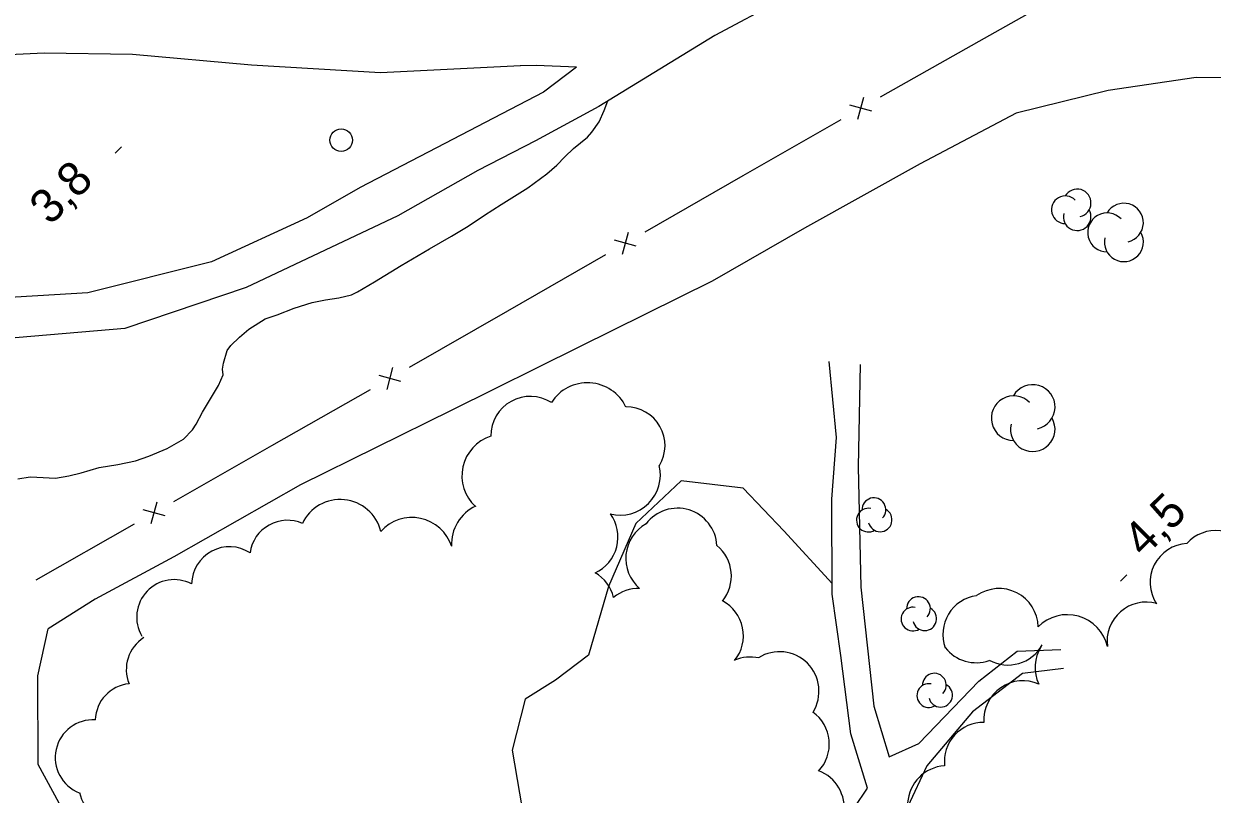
# Model space of a CAD drawing. Extents: x 381879 to 384696, y 5564785 to 5567594.
# Drawn here: x 382555 to 382660.1, y 5565673 to 5565741.1 of the extents above; entities that cross this region are included whole.
import ezdxf

# ---------------------------------------------------------------- set-up
doc = ezdxf.new("R2010")
doc.units = 0
for name, color, linetype in [('Niveau 19', 7, 'Continuous'), ('Niveau 2', 7, 'Continuous'), ('Niveau 22', 7, 'Continuous'), ('Niveau 3', 7, 'Continuous'), ('Niveau 36', 7, 'Continuous'), ('Niveau 37', 7, 'Continuous'), ('Niveau 44', 7, 'Continuous')]:
    doc.layers.add(name, color=color, linetype=linetype)

msp = doc.modelspace()

# ---------------------------------------------------------------- linework, layer by layer
at = {"layer": 'Niveau 19'}
for points in [[(382610.7, 5565641.27), (382608.83, 5565645.95), (382608.76, 5565649.79), (382611.52, 5565655.08), (382616.03, 5565659.53), (382621.5, 5565664.92), (382627.33, 5565670.12), (382629.63, 5565673.55), (382628.15, 5565678.34), (382627.27, 5565685.27), (382626.51, 5565690.68), (382626.47, 5565699.07), (382626.89, 5565704.54), (382626.25, 5565711.26)], [(382628.99, 5565710.99), (382628.81, 5565701.95), (382629.03, 5565691.32), (382630.18, 5565680.79), (382631.54, 5565676.33), (382634.17, 5565677.49), (382639.48, 5565683.01), (382642.87, 5565685.66), (382646.71, 5565685.81)], [(382646.97, 5565684.12), (382643.34, 5565683.68), (382638.92, 5565680.3), (382634.88, 5565675.51), (382633.19, 5565671.93), (382634.79, 5565668.55), (382637.62, 5565661.75), (382639.9, 5565655.13), (382641.63, 5565650.62)]]:
    msp.add_lwpolyline(points, dxfattribs=at)
at = {"layer": 'Niveau 2'}
for points in [[(382577.45, 5565715.38), (382578.93, 5565715.96), (382580.53, 5565716.45), (382581.7, 5565716.69), (382582.89, 5565716.86), (382584.02, 5565717.13), (382584.54, 5565717.4), (382586.04, 5565718.29), (382588.41, 5565719.72), (382590.91, 5565721.21), (382592.86, 5565722.32), (382594.32, 5565723.21), (382595.77, 5565724.18), (382597.25, 5565725.11), (382599.59, 5565726.58), (382601.29, 5565727.84), (382602.16, 5565728.58), (382602.86, 5565729.33), (382603.65, 5565730.06), (382604.88, 5565731.08), (382605.26, 5565731.51), (382605.9, 5565732.42), (382606.35, 5565733.43), (382606.68, 5565734.27)], [(382554.51, 5565700.89), (382555.59, 5565701.06), (382556.19, 5565701.02), (382557.84, 5565700.95), (382559.01, 5565701.14), (382560.12, 5565701.42), (382561.7, 5565701.89), (382563.35, 5565702.15), (382564.9, 5565702.47), (382566.1, 5565702.87), (382567.71, 5565703.56), (382569.16, 5565704.39), (382569.96, 5565705.21), (382570.28, 5565705.72), (382570.85, 5565706.77), (382572.24, 5565709.14), (382572.66, 5565710.07), (382572.61, 5565710.58), (382572.68, 5565711.11), (382573.02, 5565712.21), (382573.33, 5565712.65), (382574.1, 5565713.41), (382574.93, 5565714.09), (382576.37, 5565715.03), (382577.45, 5565715.38)]]:
    msp.add_lwpolyline(points, dxfattribs=at)
at = {"layer": 'Niveau 22'}
for points in [[(382723.54, 5565784.25), (382713.21, 5565782.31), (382702.82, 5565780.02), (382691.7, 5565776.61), (382682.63, 5565773.35), (382670.99, 5565768.66), (382660.08, 5565763.81), (382648.81, 5565758.5), (382639.72, 5565753.89), (382628.1, 5565746.94), (382622.01, 5565743.17), (382616.13, 5565740.05)], [(382616.13, 5565740.05), (382605.89, 5565733.79), (382600.27, 5565730.75), (382595.17, 5565728.13), (382588.1, 5565724.11), (382574.69, 5565717.79), (382563.97, 5565714.15), (382551.84, 5565713.14), (382541.61, 5565713.17), (382532.42, 5565712.54), (382522.04, 5565709.86), (382513.02, 5565705.35), (382508.68, 5565703.24), (382503.9, 5565701.29)], [(382598.96, 5565737.37), (382586.57, 5565736.75), (382575.16, 5565737.42), (382564.64, 5565738.38), (382556.83, 5565738.5), (382549.38, 5565738.14)], [(382603.9, 5565737.24), (382600.98, 5565735.05), (382596.55, 5565732.74), (382591.53, 5565730.12), (382584.78, 5565726.62), (382580.09, 5565723.94), (382571.63, 5565720.04), (382560.69, 5565717.31), (382551.32, 5565716.75), (382543.37, 5565717.7), (382534.87, 5565716.9), (382527.37, 5565714.59), (382515.91, 5565709.56), (382507.94, 5565706.29), (382501.5, 5565703.97)], [(382603.9, 5565737.24), (382600.34, 5565737.39), (382598.91, 5565737.37)], [(382695.93, 5565721.67), (382689.83, 5565725.05), (382682.61, 5565730), (382676.31, 5565733.63), (382668.06, 5565736.23), (382658.68, 5565736.33), (382650.92, 5565735.2), (382642.77, 5565733.18), (382634.3, 5565728.71), (382624.06, 5565723.04), (382615.9, 5565718.35), (382604.17, 5565712.55), (382592.87, 5565706.96), (382579.51, 5565700.34), (382568.3, 5565693.98), (382561.34, 5565690.24), (382557.2, 5565687.62)], [(382626.51, 5565691.62), (382622.22, 5565696.29), (382618.64, 5565700.06), (382613.17, 5565700.69), (382609.16, 5565696.93), (382606.74, 5565691.36), (382604.97, 5565685.29), (382602.05, 5565683.08), (382599.36, 5565681.41), (382598.22, 5565676.92), (382599.71, 5565668.1), (382601.41, 5565661.69), (382603.57, 5565655.57), (382605.36, 5565653.64), (382607.22, 5565652.11), (382609.28, 5565650.78)], [(382570.77, 5565647.36), (382567.76, 5565651.8), (382565.15, 5565659), (382561.21, 5565665.25), (382559.47, 5565669.83), (382556.31, 5565675.65), (382556.28, 5565683.47), (382557.2, 5565687.62)]]:
    msp.add_lwpolyline(points, dxfattribs=at)
at = {"layer": 'Niveau 3'}
for p, q in [((382563.1, 5565729.64), (382563.67, 5565730.21)), ((382652, 5565691.84), (382652.57, 5565692.41))]:
    msp.add_line(p, q, dxfattribs=at)
at = {"layer": 'Niveau 36'}
msp.add_circle((382583.09, 5565730.8), 1, dxfattribs=at)
at = {"layer": 'Niveau 37'}
for p, q in [((382630.01, 5565733.37), (382628.08, 5565733.9)), ((382628.78, 5565732.67), (382629.31, 5565734.6)), ((382607.97, 5565720.73), (382608.49, 5565722.66)), ((382609.19, 5565721.43), (382607.26, 5565721.96)), ((382587.15, 5565708.78), (382587.67, 5565710.71)), ((382588.38, 5565709.49), (382586.45, 5565710.01)), ((382567.52, 5565697.62), (382565.59, 5565698.15)), ((382566.29, 5565696.92), (382566.82, 5565698.85))]:
    msp.add_line(p, q, dxfattribs=at)
for points in [[(382639.49, 5565739.55), (382648.19, 5565744.48)], [(382630.79, 5565734.62), (382639.49, 5565739.55)], [(382618.64, 5565727.67), (382627.31, 5565732.64)], [(382609.96, 5565722.69), (382618.64, 5565727.67)], [(382597.82, 5565715.72), (382606.49, 5565720.7)], [(382589.15, 5565710.74), (382597.82, 5565715.72)], [(382576.98, 5565703.81), (382585.68, 5565708.76)], [(382568.29, 5565698.87), (382576.98, 5565703.81)], [(382556.12, 5565691.95), (382564.81, 5565696.89)]]:
    msp.add_lwpolyline(points, dxfattribs=at)
at = {"layer": 'Niveau 44'}
for centre, radius, start, end in [((382648.17, 5565725.26), 1.22, 282.2692, 149.7262), ((382647.12, 5565724.65), 1.22, 44.1153, 269.8039), ((382652.3, 5565723.51), 1.72, 282.2692, 149.7262), ((382648.17, 5565724.04), 1.22, 166.9368, 29.6212), ((382650.82, 5565722.65), 1.72, 44.1153, 269.8039), ((382652.3, 5565721.79), 1.72, 166.9368, 29.6212), ((382644.24, 5565707.23), 1.97, 282.2692, 149.7262), ((382642.55, 5565706.24), 1.97, 44.1153, 269.8039), ((382608.32, 5565703.82), 3.41, 328.6605, 90.6623), ((382644.24, 5565705.26), 1.97, 166.9368, 29.6212), ((382630.2, 5565698.15), 1.05, 315.9281, 181.6166), ((382629.71, 5565697.23), 1.05, 78.7496, 301.4339), ((382630.75, 5565697.26), 1.05, 194.0819, 61.5389), ((382573.22, 5565691.53), 3.35, 57.0188, 178.8267), ((382633.65, 5565688.49), 1.05, 78.7496, 301.4339), ((382634.14, 5565689.41), 1.05, 315.9281, 181.6166), ((382634.69, 5565688.52), 1.05, 194.0819, 61.5389), ((382635.54, 5565682.65), 1.05, 315.9281, 181.6166), ((382635.05, 5565681.73), 1.05, 78.7496, 301.4339), ((382636.09, 5565681.76), 1.05, 194.0819, 61.5389)]:
    msp.add_arc(centre, radius, start, end, dxfattribs=at)
for centre, major_axis, ratio, start_param, end_param in [((382604.87, 5565705.59), (0.47, 3.75), 0.999283, 5.283978, 7.412813), ((382599.81, 5565704.68), (-0.61, -3.43), 0.999502, 2.749025, 4.898887), ((382597.44, 5565701.14), (-0.58, -3.63), 0.998929, 3.607318, 5.701462), ((382607.75, 5565701.24), (2.39, -2.65), 0.999995, 5.306773, 7.349259), ((382583.01, 5565695.37), (-3.62, 0.72), 0.998379, 3.574267, 6.041522), ((382596.53, 5565695.13), (-1.9, -3.16), 0.997379, 4.112185, 5.308446), ((382612.83, 5565694.79), (-3.4, 0.81), 0.999985, 3.432716, 5.867155), ((382578.34, 5565693.89), (-3.12, -1.16), 0.999984, 3.938538, 5.789802), ((382589.36, 5565693.79), (-3.68, 0.15), 0.998386, 3.4931, 5.599363), ((382604.08, 5565695.73), (3.28, 1.19), 0.999081, 4.797697, 6.567299), ((382611.75, 5565693.85), (-0.75, -3.41), 0.999466, 3.866886, 5.789618), ((382660.43, 5565692.84), (0.42, 3.45), 0.996487, 5.341006, 7.239062), ((382614.1, 5565692.29), (2.29, 2.64), 0.99914, 4.743369, 6.308576), ((382658.08, 5565691.72), (-1.1, -3.28), 0.999809, 3.52832, 5.611228), ((382568.33, 5565688.66), (-2.74, -1.86), 0.999935, 3.63207, 6.217069), ((382603.79, 5565689.56), (-0.34, 3.48), 0.999985, 4.859917, 5.657009), ((382609.4, 5565687.71), (-1.72, -3.04), 0.999985, 3.632998, 4.345694), ((382639.75, 5565687.13), (1.63, -3.05), 0.999962, 2.787663, 4.568397), ((382641.26, 5565687.72), (-3.22, -1.28), 0.999962, 2.787663, 4.942029), ((382615.17, 5565687.02), (0.7, 3.42), 0.999468, 4.235068, 5.995374), ((382654.27, 5565686.53), (-2.81, -2.02), 0.999866, 3.817625, 5.792794), ((382647.3, 5565685.24), (0.99, 3.5), 0.999822, 5.217375, 7.348752), ((382567.42, 5565684.03), (-1.17, -3.11), 0.999853, 4.059847, 5.462274), ((382621.85, 5565682.11), (-2.31, 2.62), 0.999763, 3.434769, 6.119912), ((382639.24, 5565688.1), (0.51, -3.43), 0.999864, 5.229243, 6.473398), ((382642.04, 5565687.9), (3.25, 1.22), 0.999839, 3.854654, 5.41794), ((382647.9, 5565684.21), (-3.26, -1.16), 0.999025, 5.370189, 6.383582), ((382619.25, 5565681.64), (1.1, 3.32), 0.997306, 0.09803, 0.725938), ((382643.38, 5565679.57), (-3.34, -0.95), 0.99994, 4.016512, 6.063113), ((382564.68, 5565679.47), (1.23, -3.09), 0.999639, 2.865818, 4.299442), ((382622.76, 5565677.45), (3.29, -1.18), 0.997401, 5.872799, 7.573087), ((382561.15, 5565676.25), (-2, -2.67), 0.999852, 3.71825, 6.555438), ((382639.89, 5565675.9), (-2.26, -2.62), 0.99976, 3.839876, 5.53488), ((382624.08, 5565671.81), (-1.78, 3.01), 0.999088, 2.670249, 5.387389), ((382636.64, 5565672.06), (-2.59, -2.3), 0.999585, 4.042439, 6.966199), ((382563.22, 5565673.81), (-3.12, -1.12), 0.999833, 6.130827, 7.613448)]:
    msp.add_ellipse(centre, major_axis=major_axis, ratio=ratio, start_param=start_param, end_param=end_param, dxfattribs=at)

# ---------------------------------------------------------------- texts
at = {"layer": 'Niveau 3'}
for s, p in [('3,8', (382557.37, 5565723.2)), ('4,5  ', (382654.07, 5565693.84))]:
    msp.add_text(s, height=3, rotation=44.7717, dxfattribs=at).set_placement(p)

doc.saveas('drawing.dxf')
